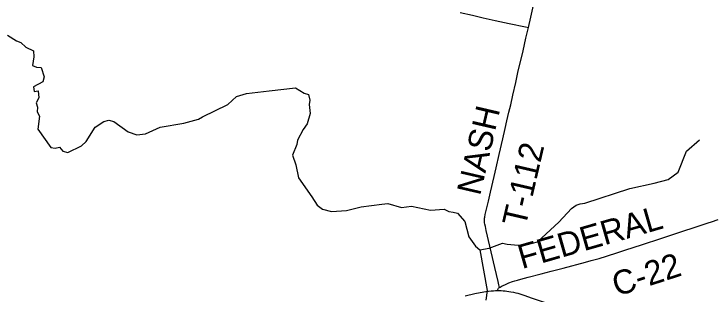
# Model space of a CAD drawing. Extents: x 1410790 to 1770854, y 448063 to 770588.
# Drawn here: x 1581547 to 1590273, y 621938 to 625436 of the extents above; entities that cross this region are included whole.
import ezdxf

# ---------------------------------------------------------------- set-up
doc = ezdxf.new("R2010")
doc.units = 0
for name, color, linetype in [('GM_X_County_Road', 7, 'Continuous'), ('GM_X_County_Road_Text', 7, 'Continuous'), ('GM_X_Minor_River', 7, 'Continuous'), ('GM_X_Township_Road', 7, 'Continuous'), ('GM_X_Township_Road_Text', 7, 'Continuous')]:
    doc.layers.add(name, color=color, linetype=linetype)

msp = doc.modelspace()

# ---------------------------------------------------------------- linework, layer by layer
at = {"layer": 'GM_X_County_Road'}
for points in [[(1587598.8, 622032.7), (1587607.3, 622037.4), (1587634.1, 622051.3), (1587663.9, 622065.4), (1587690.1, 622077.8), (1587714.8, 622087.6), (1587760.9, 622104.1), (1587789.9, 622113.8), (1587824.2, 622124.6), (1587865, 622136.8), (1587956.1, 622160.7), (1588119.8, 622202.3), (1588244.3, 622234), (1588392.1, 622274), (1588670.1, 622348.2), (1588742.6, 622366.8), (1588840.7, 622394.1), (1588931.9, 622421.4), (1589075.7, 622467.5), (1589172.2, 622499.5), (1589368.5, 622564.3), (1589624.3, 622647.3), (1589773.9, 622696.5), (1589873.5, 622729.6), (1590038.7, 622783.7), (1590201, 622836.3), (1590241.5, 622849.5), (1590322.5, 622876.4)], [(1587171.1, 621929.2), (1587292.8, 621956.9), (1587357.1, 621969.3), (1587428.2, 621980.9), (1587463.3, 621985.4), (1587496.3, 621989.6), (1587523.2, 621991.7), (1587548.3, 621993.3), (1587573.1, 621993.9)], [(1587573.1, 621993.9), (1587576.6, 622006.5), (1587580.4, 622014.6), (1587585.3, 622021.4), (1587590.4, 622026.5), (1587598.8, 622032.7)], [(1587573.1, 621993.9), (1587585.4, 621993.8), (1587597.3, 621993.7), (1587621.5, 621992.8), (1587646.2, 621991.3), (1587669.4, 621989.1), (1587691.5, 621986.7), (1587716.5, 621983), (1587739.9, 621979.3), (1587772.3, 621972.9), (1587803.7, 621965.9), (1587829.1, 621959.4), (1587851, 621953.2), (1587903.9, 621935.9), (1588005.9, 621900.1), (1588145.2, 621851.2), (1588241, 621817.3), (1588453.3, 621738.7), (1588641.3, 621669.2)]]:
    msp.add_lwpolyline(points, dxfattribs=at)
at = {"layer": 'GM_X_Minor_River'}
for points in [[(1581466.9, 625173.9), (1581577.7, 625103.4), (1581631.4, 625080.3), (1581696.4, 625024.8)], [(1581696.4, 625024.8), (1581790.6, 624979.3), (1581795.5, 624903.1), (1581777.8, 624797.1), (1581829.5, 624774.3), (1581885.5, 624771.4), (1581923.8, 624652.6), (1581904.8, 624590.8), (1581791.7, 624528.3), (1581796.8, 624470.1), (1581847.1, 624481.4), (1581855.7, 624391.1), (1581824.7, 624329.4), (1581841.9, 624277), (1581837, 624217), (1581866.2, 624164.4), (1581843.8, 624004.4), (1582004.5, 623775.5), (1582058.4, 623766.7), (1582112.6, 623777.8), (1582155.9, 623727.1), (1582217.7, 623712.1), (1582389.2, 623795.7), (1582448.1, 623851), (1582560.9, 624025.6), (1582668.1, 624096.2), (1582728.4, 624113.3), (1582792.2, 624098.3), (1582968.5, 623971.4), (1583078, 623933.6), (1583186.3, 623944), (1583369.8, 624029.4), (1583664.9, 624077.1), (1583847.8, 624128.4), (1583898.3, 624155.7), (1584211, 624309.3), (1584322.6, 624407.9), (1584443.4, 624448.1), (1584728.1, 624477.9), (1585057.1, 624517), (1585162.2, 624449.2), (1585218, 624432.4), (1585234.9, 624361.9), (1585226.1, 624308), (1585240.4, 624197.5), (1585200.4, 624067.8), (1585151.2, 623996.4), (1585079.2, 623867.2), (1585074.4, 623813.2), (1585018.3, 623679.7), (1585060.5, 623558.8), (1585092, 623396), (1585258.6, 623158.9), (1585327.1, 623055.6), (1585392.4, 623008.5), (1585506, 622976.7), (1585690.5, 622990), (1585873.3, 623035.3), (1586134.1, 623069.4), (1586206.3, 623076.3), (1586377.8, 623027.6), (1586500.2, 623045.8), (1586737.6, 622994.1), (1586910, 623005.5), (1586965.6, 622976.6), (1587021.6, 622969.7), (1587075.4, 622956.9), (1587166, 622853.3), (1587217.1, 622664), (1587299.4, 622544.5), (1587354.8, 622499.6), (1587471.2, 622519.8), (1587636.3, 622581.5), (1587694.2, 622570.6), (1587830.1, 622556.5), (1587946.4, 622566.7), (1588071.1, 622598.9), (1588339.1, 622845.4), (1588497.9, 623015.4), (1588552.6, 623056.7), (1588604.9, 623071.9), (1588661.1, 623083.1), (1589222.5, 623263), (1589525.8, 623330.6), (1589702.7, 623376), (1589824.2, 623466.3), (1589928.4, 623729.4), (1590090.7, 623869.2)], [(1587354.8, 622499.6), (1587443.1, 621995), (1587429.3, 621872.9)]]:
    msp.add_lwpolyline(points, dxfattribs=at)
at = {"layer": 'GM_X_Township_Road'}
for points in [[(1587959.1, 625267.6), (1587988.9, 625396.9), (1588053.5, 625681.5)], [(1587107.4, 625453.4), (1587261.3, 625419.9), (1587395.9, 625390.5), (1587546.4, 625357.2), (1587719.5, 625319.3), (1587921.5, 625275.7), (1587959.1, 625267.6)], [(1587598.8, 622032.7), (1587589.9, 622066), (1587580.5, 622108.2), (1587540.5, 622280.9), (1587433.4, 622741), (1587422.4, 622791.7), (1587416.3, 622820.8), (1587413.7, 622837.8), (1587412.4, 622847.7), (1587412.1, 622855.3), (1587411.7, 622861.8), (1587411.7, 622867.9), (1587411.9, 622873.6), (1587412.3, 622879), (1587413.8, 622893.7), (1587415.8, 622907.9), (1587421.3, 622939.8), (1587460.3, 623105.5), (1587487.2, 623217.1), (1587532.5, 623412), (1587558, 623520.6), (1587595.8, 623686.8), (1587640.8, 623881.7), (1587670.6, 624012.9), (1587691.5, 624105.7), (1587716.8, 624214.2), (1587738.2, 624306.9), (1587765, 624425.3), (1587800.7, 624582), (1587829.1, 624706.7), (1587892.3, 624978.3), (1587929, 625134.7), (1587959.1, 625267.6)]]:
    msp.add_lwpolyline(points, dxfattribs=at)

# ---------------------------------------------------------------- texts
at = {"layer": 'GM_X_County_Road_Text'}
for s, rotation, p in [('FEDERAL', 16.02736, (1587879, 622260.6)), ('C-22', 18.00483, (1589061.2, 621916.5))]:
    msp.add_text(s, height=300, rotation=rotation, dxfattribs=at).set_placement(p)
at = {"layer": 'GM_X_Township_Road_Text'}
for s, rotation, p in [('NASH', 76.93063, (1587356.7, 623165)), ('T-112', 76.94424, (1587922.3, 622772.5))]:
    msp.add_text(s, height=300, rotation=rotation, dxfattribs=at).set_placement(p)

doc.saveas('drawing.dxf')
